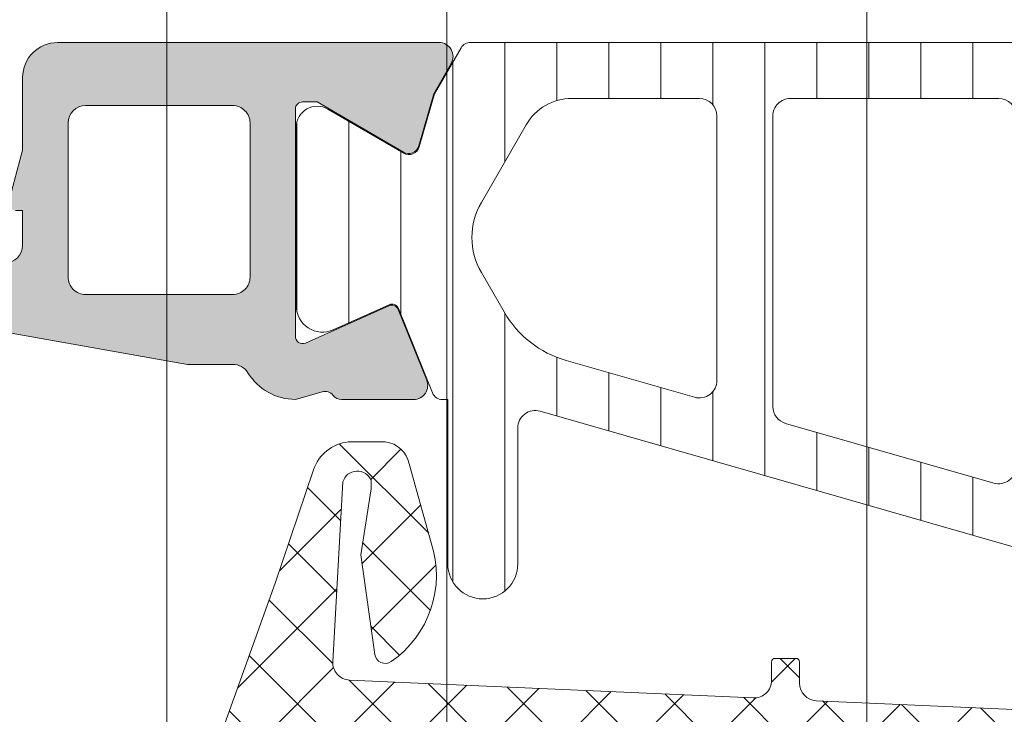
# Model space of a CAD drawing. Header units: millimetres. Extents: x 144573 to 336993, y 74252 to 247042.
# Tile 939 of 1056: x 198244 to 198272, y 231716 to 231736. Entities that reach past the tile are written whole.
import ezdxf

# ---------------------------------------------------------------- set-up
doc = ezdxf.new("R2010")
doc.units = ezdxf.units.MM
doc.layers.add('FASÁDA DETAILNÍ', color=255, linetype='Continuous', lineweight=0)
pattern_1 = [(135, (223145.3692754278, 214980.7191690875), (-1.077630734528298, -1.077630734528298), []), (225, (223145.3692754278, 214980.7191690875), (1.077630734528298, -1.077630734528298), [])]

msp = doc.modelspace()

# ---------------------------------------------------------------- hatches: boundary and pattern name
at = {"layer": 'FASÁDA DETAILNÍ'}
h = msp.add_hatch(dxfattribs=at)
h.set_pattern_fill('ANSI37', color=256, scale=0.625, angle=90, style=0)
h.set_pattern_definition([(135, (223145.3692754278, 214980.7191690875), (-1.403165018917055, -1.403165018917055), []), (225, (223145.3692754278, 214980.7191690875), (1.403165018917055, -1.403165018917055), [])])
edge = h.paths.add_edge_path()
edge.add_ellipse((198245.1717338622, 231744.6060157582), major_axis=(-5.039467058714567, 0), ratio=1, start_angle=299.79178446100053, end_angle=355.0355387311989, ccw=False)
edge.add_ellipse((198242.8169336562, 231748.7191002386), major_axis=(-0.3000000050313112, 0), ratio=1, start_angle=270.0006926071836, end_angle=299.79217297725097, ccw=False)
edge.add_line((198242.8169300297, 231749.0191002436), (198243.3512140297, 231749.0191032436))
edge.add_ellipse((198243.351215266, 231748.7191034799), major_axis=(-0.2999997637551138, 0), ratio=1, start_angle=179.9999548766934, end_angle=270.00023610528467, ccw=False)
edge.add_line((198243.6512150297, 231748.7191032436), (198243.6512150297, 231747.1691062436))
edge.add_ellipse((198243.9512256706, 231747.1691138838), major_axis=(-0.3000106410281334, 0), ratio=1, start_angle=0.001459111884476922, end_angle=89.99567605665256)
edge.add_line((198243.9512030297, 231746.8691032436), (198245.3511850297, 231746.8690922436))
edge.add_ellipse((198245.3511821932, 231746.5691024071), major_axis=(-0.2999898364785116, 0), ratio=1, start_angle=180.0003507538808, end_angle=269.99945825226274, ccw=False)
edge.add_line((198245.6511720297, 231746.5691042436), (198245.6511720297, 231744.8690922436))
edge.add_ellipse((198245.3511618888, 231744.8690993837), major_axis=(-0.3000101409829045, 0), ratio=1, start_angle=90.00441944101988, end_angle=179.9986363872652, ccw=False)
edge.add_line((198245.3511850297, 231744.5690892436), (198243.7873540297, 231744.5691002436))
edge.add_ellipse((198243.7544970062, 231744.2679411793), major_axis=(-0.3029461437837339, 0), ratio=1, start_angle=-96.2264509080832, end_angle=13.48357731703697)
edge.add_ellipse((198232.4385326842, 231735.5630180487), major_axis=(-14.00076634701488, 0), ratio=1, start_angle=195.3017322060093, end_angle=218.0756200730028, ccw=False)
edge.add_ellipse((198246.4307704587, 231739.3697316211), major_axis=(-0.5004721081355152, 0), ratio=1, start_angle=12.91760853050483, end_angle=129.8066343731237)
edge.add_line((198246.7511720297, 231738.9852642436), (198246.7511720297, 231747.2685432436))
edge.add_ellipse((198246.2511723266, 231747.2685427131), major_axis=(-0.499999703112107, 0), ratio=1, start_angle=180.0000607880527, end_angle=240.0000196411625)
edge.add_line((198246.5011720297, 231747.7015552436), (198246.2011720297, 231747.8747612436))
edge.add_ellipse((198246.4511717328, 231748.3077737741), major_axis=(-0.4999997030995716, 0), ratio=1, start_angle=6.078805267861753e-05, end_angle=60.00001964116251, ccw=False)
edge.add_line((198245.9511720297, 231748.3077732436), (198245.9511720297, 231749.9371212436))
edge.add_ellipse((198246.9511713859, 231749.9371220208), major_axis=(-0.9999993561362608, 0), ratio=1, start_angle=-59.94966113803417, end_angle=4.4527992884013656e-05, ccw=False)
edge.add_ellipse((198242.794844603, 231757.121502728), major_axis=(-7.300023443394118, 0), ratio=1, start_angle=120.0503545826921, end_angle=168.7144463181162)
edge.add_ellipse((198249.8511816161, 231755.3062706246), major_axis=(-0.3999905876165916, 0), ratio=1, start_angle=255.1470247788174, end_angle=339.4981705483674)
edge.add_ellipse((198243.5020834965, 231757.680337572), major_axis=(-6.378448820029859, 0), ratio=1, start_angle=104.45259778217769, end_angle=159.4981254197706, ccw=False)
edge.add_line((198245.0940100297, 231751.5037382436), (198243.6833030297, 231751.1401512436))
edge.add_line((198243.6833030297, 231751.1401512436), (198242.8206020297, 231750.9300382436))
edge.add_ellipse((198244.1511670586, 231745.5934155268), major_axis=(-5.499995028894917, 0), ratio=1, start_angle=-76.00004503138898, end_angle=3.420221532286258e-05)
edge.add_line((198238.6511720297, 231745.5934122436), (198238.6511720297, 231733.1753842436))
edge.add_line((198238.6511720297, 231733.1753842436), (198238.9387910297, 231731.8123272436))
edge.add_ellipse((198238.4495646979, 231731.7090946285), major_axis=(-0.4999993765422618, 0), ratio=1, start_angle=130.2837515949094, end_angle=191.915300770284, ccw=False)
edge.add_line((198238.7728510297, 231731.3276692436), (198236.9162430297, 231729.7540582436))
edge.add_ellipse((198237.4011725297, 231729.1819192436), major_axis=(-0.7499997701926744, 0), ratio=1, start_angle=-49.71629384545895, end_angle=130.2837061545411)
edge.add_line((198237.8861020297, 231728.6097802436), (198240.1977460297, 231730.5690662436))
edge.add_ellipse((198239.5511738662, 231731.3319178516), major_axis=(-0.9999990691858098, 0), ratio=1, start_angle=130.2836986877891, end_angle=191.9152478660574)
edge.add_line((198240.5296270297, 231731.5383822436), (198240.1511720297, 231733.3319192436))
edge.add_line((198240.1511720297, 231733.3319192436), (198240.1511720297, 231745.0421202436))
h = msp.add_hatch(color=256, dxfattribs=at)
edge = h.paths.add_edge_path(flags=16)
edge.add_line((198246.0473870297, 231728.0192442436), (198250.2471370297, 231728.0192442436))
edge.add_ellipse((198250.2471374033, 231728.5192438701), major_axis=(-0.4999996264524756, 0), ratio=1, start_angle=89.99995719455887, end_angle=180.0000428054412)
edge.add_line((198250.7471370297, 231728.5192442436), (198250.7471370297, 231732.9192682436))
edge.add_ellipse((198250.2471374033, 231732.9192686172), major_axis=(-0.4999996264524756, 0), ratio=1, start_angle=179.9999571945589, end_angle=270.0000428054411)
edge.add_line((198250.2471370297, 231733.4192682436), (198246.0473880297, 231733.4192682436))
edge.add_ellipse((198246.0473885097, 231732.9192677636), major_axis=(-0.5000004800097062, 0), ratio=1, start_angle=270.0000550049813, end_angle=359.9999449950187)
edge.add_line((198245.5473880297, 231732.9192682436), (198245.5473870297, 231728.5192442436))
edge.add_ellipse((198246.0473866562, 231728.5192438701), major_axis=(-0.4999996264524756, 0), ratio=1, start_angle=-4.280544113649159e-05, end_angle=90.00004280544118)
edge = h.paths.add_edge_path()
edge.add_line((198248.9607910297, 231726.0208632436), (198242.1977910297, 231727.2206232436))
edge.add_arc((198242.5471353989, 231729.1898748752), 1.999998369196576, 179.9999607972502, 259.940409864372, ccw=False)
edge.add_line((198240.5471370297, 231729.1898762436), (198240.5471370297, 231733.3548492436))
edge.add_line((198240.5471370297, 231733.3548492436), (198241.0074180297, 231735.0726382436))
edge.add_arc((198241.2006030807, 231735.0208743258), 0.1999999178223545, 90.00001461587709, 164.999961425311, ccw=False)
edge.add_line((198241.2006030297, 231735.2208742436), (198241.6471370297, 231735.2208742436))
edge.add_arc((198241.6471374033, 231734.7208746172), 0.4999996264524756, -4.2805441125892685e-05, 90.00004280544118, ccw=False)
edge.add_line((198242.1471370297, 231734.7208742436), (198242.1471370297, 231729.4208742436))
edge.add_arc((198242.6471366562, 231729.4208738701), 0.4999996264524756, 179.9999571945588, 270.0000428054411)
edge.add_line((198242.6471370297, 231728.9208742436), (198243.7473870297, 231728.9208742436))
edge.add_arc((198243.7473865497, 231729.4208747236), 0.5000004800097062, 270.0000550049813, 359.9999449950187)
edge.add_line((198244.2473870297, 231729.4208742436), (198244.2473870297, 231730.4208742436))
edge.add_line((198244.2473870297, 231730.4208742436), (198244.0473870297, 231730.4208742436))
edge.add_arc((198244.0473873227, 231730.6208743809), 0.2000001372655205, 164.9999946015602, 269.99991607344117, ccw=False)
edge.add_line((198243.8542020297, 231730.6726382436), (198244.2473880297, 231732.1400262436))
edge.add_line((198244.2473880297, 231732.1400262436), (198244.2473880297, 231734.2208742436))
edge.add_arc((198245.2473889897, 231734.2208732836), 1.000000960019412, 90.00005500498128, 179.9999449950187, ccw=False)
edge.add_line((198245.2473880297, 231735.2208742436), (198256.1468900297, 231735.2208742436))
edge.add_arc((198256.1468902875, 231734.8208739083), 0.4000003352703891, -29.999916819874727, 90.00003691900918, ccw=False)
edge.add_line((198256.4933010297, 231734.6208742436), (198255.9951350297, 231733.7580262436))
edge.add_line((198255.9951350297, 231733.7580262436), (198255.5672650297, 231732.2658652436))
edge.add_arc((198255.2788862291, 231732.348556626), 0.300000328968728, 239.8207587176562, 343.9999831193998, ccw=False)
edge.add_line((198255.1280740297, 231732.0892192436), (198252.6624630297, 231733.5209542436))
edge.add_line((198252.6624630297, 231733.5209542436), (198252.2420440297, 231733.5209542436))
edge.add_arc((198252.2385515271, 231733.329385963), 0.1916001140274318, 88.95554997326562, 182.5222218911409)
edge.add_line((198252.0471370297, 231733.3209542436), (198252.0471370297, 231726.8315152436))
edge.add_arc((198252.2463035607, 231726.813277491), 0.1999998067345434, 174.7679954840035, 294.1409481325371)
edge.add_line((198252.3281000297, 231726.6307692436), (198254.7117850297, 231727.6990902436))
edge.add_arc((198254.7935817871, 231727.5165816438), 0.2000002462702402, 21.973797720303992, 114.14098223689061, ccw=False)
edge.add_line((198254.9790530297, 231727.5914182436), (198255.7954130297, 231725.5681902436))
edge.add_arc((198255.4244711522, 231725.4185171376), 0.3999998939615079, -90.00001754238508, 21.973817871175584, ccw=False)
edge.add_line((198255.4244710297, 231725.0185172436), (198253.3603240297, 231725.0185162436))
edge.add_arc((198253.3603231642, 231725.3185158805), 0.2999996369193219, 217.9049134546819, 270.0001652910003, ccw=False)
edge.add_arc((198252.886903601, 231724.9499053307), 0.3000002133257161, 37.90465250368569, 105.9998620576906)
edge.add_line((198252.8042130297, 231725.2382842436), (198252.0463240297, 231725.0209622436))
edge.add_arc((198252.0463235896, 231726.6209612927), 1.599999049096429, 211.5923944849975, 270.00001575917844, ccw=False)
edge.add_arc((198250.2575515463, 231725.5208292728), 0.4999999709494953, 31.59233596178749, 89.99845491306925)
edge.add_line((198250.2575650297, 231726.0208292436), (198248.9607910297, 231726.0208632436))
h = msp.add_hatch(dxfattribs=at)
h.set_pattern_fill('ANSI31', color=256, scale=0.468, angle=45, style=0)
h.set_pattern_definition([(90, (223145.3692754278, 214980.7191690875), (-1.4859, 3.33066907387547e-16), [])])
edge = h.paths.add_edge_path(flags=16)
edge.add_line((198258.6396500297, 231732.8710002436), (198257.3562880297, 231730.6482902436))
edge.add_ellipse((198259.0880129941, 231729.6484178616), major_axis=(-1.99965400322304, 0), ratio=1, start_angle=-30.00150144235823, end_angle=29.99995422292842)
edge.add_line((198257.3562610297, 231728.6485922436), (198258.0083890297, 231727.5190742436))
edge.add_ellipse((198260.6064692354, 231729.0190773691), major_axis=(-3.000005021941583, 0), ratio=1, start_angle=30.00001355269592, end_angle=73.99994528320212)
edge.add_line((198259.7795530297, 231726.1352882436), (198263.4505750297, 231725.0826402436))
edge.add_ellipse((198263.5883938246, 231725.5632712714), major_axis=(-0.5000002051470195, 0), ratio=1, start_angle=73.99999279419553, end_angle=180.0007989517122)
edge.add_line((198264.0883940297, 231725.5632782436), (198264.0882840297, 231733.1210312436))
edge.add_ellipse((198263.5882841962, 231733.12102141), major_axis=(-0.4999998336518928, 0), ratio=1, start_angle=180.0011268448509, end_angle=270.0008212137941)
edge.add_line((198263.5882770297, 231733.6210212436), (198259.9386280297, 231733.6209652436))
edge.add_ellipse((198259.9386674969, 231732.1209659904), major_axis=(-1.499999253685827, 0), ratio=1, start_angle=270.0015075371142, end_angle=329.9984727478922)
edge = h.paths.add_edge_path(flags=16)
edge.add_line((198265.6882860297, 231733.1210492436), (198265.6884130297, 231724.8177192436))
edge.add_ellipse((198266.1884133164, 231724.8177275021), major_axis=(-0.5000002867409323, 0), ratio=1, start_angle=0.0009463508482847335, end_angle=74.00005606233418)
edge.add_line((198266.0505950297, 231724.3370962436), (198272.0033570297, 231722.6301692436))
edge.add_ellipse((198272.1411760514, 231723.1107999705), major_axis=(-0.4999999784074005, 0), ratio=1, start_angle=73.99995830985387, end_angle=180.0009480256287)
edge.add_line((198272.6411760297, 231723.1108082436), (198272.6410060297, 231733.1211622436))
edge.add_ellipse((198272.1410058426, 231733.1211500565), major_axis=(-0.5000001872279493, 0), ratio=1, start_angle=180.0013965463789, end_angle=270.0008952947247)
edge.add_line((198272.1409980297, 231733.6211502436), (198266.1882780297, 231733.6210602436))
edge.add_ellipse((198266.1882863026, 231733.1210599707), major_axis=(-0.5000002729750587, 0), ratio=1, start_angle=-89.99905199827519, end_angle=0.001229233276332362)
edge = h.paths.add_edge_path(flags=16)
edge.add_line((198280.0053100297, 231722.5720132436), (198281.8391990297, 231725.7484032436))
edge.add_ellipse((198279.2411192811, 231727.2484031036), major_axis=(-3.000002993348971, 0), ratio=1, start_angle=150.0000360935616, end_angle=210.0014917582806)
edge.add_line((198281.8391590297, 231728.7484722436), (198279.4586640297, 231732.8713552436))
edge.add_ellipse((198278.1596457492, 231732.1213195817), major_axis=(-1.500000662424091, 0), ratio=1, start_angle=210.0015583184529, end_angle=270.0015171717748)
edge.add_line((198278.1596060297, 231733.6213202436), (198274.7409920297, 231733.6212292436))
edge.add_ellipse((198274.7410055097, 231733.1212297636), major_axis=(-0.4999994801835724, 0), ratio=1, start_angle=-89.99845530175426, end_angle=0.001434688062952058)
edge.add_line((198274.2410060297, 231733.1212172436), (198274.2411870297, 231722.8219022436))
edge.add_ellipse((198275.2411873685, 231722.8219205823), major_axis=(-1.000000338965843, 0), ratio=1, start_angle=0.001050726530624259, end_angle=90.00152757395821)
edge.add_line((198275.2412140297, 231721.8219202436), (198278.7063120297, 231721.8220132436))
edge.add_ellipse((198278.7062718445, 231723.3220133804), major_axis=(-1.500000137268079, 0), ratio=1, start_angle=90.00153496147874, end_angle=149.9999969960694)
edge = h.paths.add_edge_path()
edge.add_line((198281.8531160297, 231720.2221452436), (198275.3000530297, 231720.2219232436))
edge.add_arc((198275.2998861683, 231725.2219209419), 4.999997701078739, 253.9999762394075, 270.0019120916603, ccw=False)
edge.add_line((198273.9216980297, 231720.4156152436), (198259.0352800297, 231724.6842262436))
edge.add_arc((198258.8974615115, 231724.2035958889), 0.4999994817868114, 74.00000200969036, 180.0000739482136)
edge.add_line((198258.3974620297, 231724.2035952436), (198258.3974620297, 231720.3202212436))
edge.add_arc((198257.3974620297, 231720.3202012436), 1.0000000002, -179.99885408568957, 0.0011459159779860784, ccw=False)
edge.add_line((198256.3974620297, 231720.3201812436), (198256.3972740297, 231725.0185172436))
edge.add_line((198256.3972740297, 231725.0185172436), (198256.2412220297, 231725.0185172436))
edge.add_arc((198256.2412214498, 231725.3185172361), 0.2999999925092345, 201.9738458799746, 270.000110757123, ccw=False)
edge.add_line((198255.9630150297, 231725.2062622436), (198254.9898280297, 231727.6181642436))
edge.add_arc((198254.8043567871, 231727.5433276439), 0.200000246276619, 21.97379770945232, 114.1409822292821)
edge.add_line((198254.7225600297, 231727.7258362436), (198253.1238750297, 231727.0093362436))
edge.add_arc((198252.817136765, 231727.6937420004), 0.7499997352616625, 179.9999814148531, 294.1410584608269, ccw=False)
edge.add_line((198252.0671370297, 231727.6937422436), (198252.0671370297, 231732.8012912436))
edge.add_arc((198252.667136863, 231732.8012911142), 0.5999998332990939, 59.8570751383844, 179.9999876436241, ccw=False)
edge.add_line((198252.9684320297, 231733.3201562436), (198255.1403890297, 231732.0589402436))
edge.add_arc((198255.291037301, 231732.3183728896), 0.3000003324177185, 239.8569693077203, 343.9999309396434)
edge.add_line((198255.5794160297, 231732.2356812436), (198256.0136830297, 231733.7501532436))
edge.add_line((198256.0136830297, 231733.7501532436), (198256.7762310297, 231735.0709252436))
edge.add_arc((198257.0360381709, 231734.9209245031), 0.2999999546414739, 87.5366952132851, 149.999831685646, ccw=False)
edge.add_line((198257.0489320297, 231735.2206472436), (198281.0385860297, 231735.2206472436))
edge.add_arc((198281.0585407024, 231734.92131152), 0.300000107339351, 30.000147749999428, 93.81387623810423, ccw=False)
edge.add_line((198281.3183480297, 231735.0713122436), (198282.0809160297, 231733.7505062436))
edge.add_line((198282.0809160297, 231733.7505062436), (198282.5151830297, 231732.2360352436))
edge.add_arc((198282.803562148, 231732.3187263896), 0.3000005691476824, 195.9999567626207, 300.1429183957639)
edge.add_line((198282.9542100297, 231732.0592932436), (198285.1261660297, 231733.3205092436))
edge.add_arc((198285.4274616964, 231732.8016438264), 0.6000003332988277, 3.984274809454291e-05, 120.14295235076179, ccw=False)
edge.add_line((198286.0274620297, 231732.8016442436), (198286.0274620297, 231722.8980442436))
edge.add_arc((198285.2774619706, 231722.8980435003), 0.7500000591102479, -114.14102026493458, 5.6782613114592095e-05, ccw=False)
edge.add_line((198284.9707240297, 231722.2136372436), (198283.3720390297, 231722.9301372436))
edge.add_arc((198283.2902422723, 231722.7476286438), 0.2000002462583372, 65.85901777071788, 158.0262022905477)
edge.add_line((198283.1047710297, 231722.8224652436), (198282.1313120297, 231720.4098902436))
edge.add_arc((198281.8531061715, 231720.5221444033), 0.2999991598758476, 270.00188278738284, 338.02626146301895, ccw=False)
h = msp.add_hatch(dxfattribs=at)
h.set_pattern_fill('ANSI37', color=256, scale=0.48, angle=90, style=0)
h.set_pattern_definition(pattern_1)
edge = h.paths.add_edge_path(flags=16)
edge.add_line((198255.1498950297, 231704.5548064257), (198255.2496390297, 231703.1619524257))
edge.add_arc((198254.6511721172, 231703.119094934), 0.599999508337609, -90.00000835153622, 4.09608051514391, ccw=False)
edge.add_arc((198254.6511719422, 231703.119094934), 0.5999995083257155, 175.9039194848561, 270.00000835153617, ccw=False)
edge.add_line((198254.0527050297, 231703.1619524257), (198254.1524490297, 231704.5548064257))
edge.add_arc((198254.6511720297, 231704.5190919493), 0.5000001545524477, 4.096064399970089, 175.9039356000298, ccw=False)
edge = h.paths.add_edge_path(flags=16)
edge.add_arc((198253.0511754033, 231707.7191000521), 0.4999996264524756, -90.00004280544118, 4.2805441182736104e-05, ccw=False)
edge.add_line((198253.0511750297, 231707.2191004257), (198249.4574900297, 231707.2191004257))
edge.add_arc((198249.4574900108, 231707.7191007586), 0.5000003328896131, 156.7819733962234, 270.00000216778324, ccw=False)
edge.add_line((198248.9979840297, 231707.9162164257), (198251.7138620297, 231714.2473184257))
edge.add_arc((198252.173367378, 231714.050202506), 0.4999998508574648, 87.49988936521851, 156.7819182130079, ccw=False)
edge.add_line((198252.1951780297, 231714.5497264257), (198253.0729850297, 231714.5114004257))
edge.add_arc((198253.0511755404, 231714.0118768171), 0.4999994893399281, -4.485651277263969e-05, 87.50002088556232, ccw=False)
edge.add_line((198253.5511750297, 231714.0118764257), (198253.5511750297, 231707.7191004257))
edge = h.paths.add_edge_path(flags=16)
edge.add_line((198278.6050940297, 231713.1272624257), (198282.7537640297, 231704.2304094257))
edge.add_arc((198282.3006102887, 231704.0191002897), 0.4999998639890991, -90.00002967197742, 25.00000791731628, ccw=False)
edge.add_line((198282.3006100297, 231703.5191004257), (198272.9511750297, 231703.5191004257))
edge.add_arc((198272.9511746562, 231704.0191000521), 0.4999996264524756, 179.9999571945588, 270.0000428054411, ccw=False)
edge.add_line((198272.4511750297, 231704.0191004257), (198272.4511750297, 231713.1430234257))
edge.add_arc((198272.9511750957, 231713.1430232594), 0.5000000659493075, 87.49997275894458, 179.9999809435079, ccw=False)
edge.add_line((198272.9729850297, 231713.6425474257), (198278.1737490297, 231713.4154774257))
edge.add_arc((198278.1519393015, 231712.9159520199), 0.5000012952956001, 25.000091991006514, 87.50000252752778, ccw=False)
edge = h.paths.add_edge_path(flags=16)
edge.add_arc((198269.7511754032, 231704.0191000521), 0.4999996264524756, -90.00004280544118, 4.2805441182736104e-05, ccw=False)
edge.add_line((198269.7511750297, 231703.5191004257), (198262.5511750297, 231703.5191004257))
edge.add_arc((198262.5511746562, 231704.0191000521), 0.4999996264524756, 179.9999571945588, 270.0000428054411, ccw=False)
edge.add_line((198262.0511750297, 231704.0191004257), (198262.0511750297, 231705.2191004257))
edge.add_arc((198260.0511765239, 231705.2191019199), 1.999998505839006, 359.9999571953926, 450.0000428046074)
edge.add_line((198260.0511750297, 231707.2191004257), (198256.2511750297, 231707.2191004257))
edge.add_arc((198256.2511746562, 231707.7191000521), 0.4999996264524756, 179.9999571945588, 270.0000428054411, ccw=False)
edge.add_line((198255.7511750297, 231707.7191004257), (198255.7511750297, 231713.8721614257))
edge.add_arc((198256.2511750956, 231713.8721612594), 0.5000000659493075, 87.49997275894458, 179.9999809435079, ccw=False)
edge.add_line((198256.2729850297, 231714.3716854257), (198261.7729850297, 231714.1315504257))
edge.add_arc((198261.7511755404, 231713.6320268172), 0.499999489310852, -4.485984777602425e-05, 87.50002088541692, ccw=False)
edge.add_line((198262.2511750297, 231713.6320264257), (198262.2511750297, 231708.3191004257))
edge.add_arc((198263.3511750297, 231708.3191004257), 1.100000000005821, 180, 360)
edge.add_line((198264.4511750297, 231708.3191004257), (198264.4511750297, 231713.4923114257))
edge.add_arc((198264.9511750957, 231713.4923112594), 0.5000000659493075, 87.49997275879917, 179.999980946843, ccw=False)
edge.add_line((198264.9729850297, 231713.9918354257), (198269.7729850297, 231713.7822624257))
edge.add_arc((198269.7511755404, 231713.2827388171), 0.4999994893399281, -4.485651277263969e-05, 87.50002088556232, ccw=False)
edge.add_line((198270.2511750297, 231713.2827384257), (198270.2511750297, 231704.0191004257))
edge = h.paths.add_edge_path()
edge.add_line((198284.9642280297, 231705.4055574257), (198280.8663790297, 231714.1934234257))
edge.add_ellipse((198278.1474536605, 231712.9255659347), major_axis=(-3.000002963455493, 0), ratio=1, start_angle=205.0000306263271, end_angle=267.4999411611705)
edge.add_line((198278.2783150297, 231715.9227134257), (198277.6293650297, 231715.9510474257))
edge.add_ellipse((198277.651174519, 231716.4505710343), major_axis=(-0.4999994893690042, 0), ratio=1, start_angle=-4.485317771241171e-05, end_angle=87.50002088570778, ccw=False)
edge.add_line((198277.1511750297, 231716.4505714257), (198277.1511750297, 231717.4191004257))
edge.add_ellipse((198277.0511751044, 231717.4191005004), major_axis=(-0.09999992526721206, 0), ratio=1, start_angle=179.9999571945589, end_angle=270.0000428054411)
edge.add_line((198277.0511750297, 231717.5191004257), (198276.4511750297, 231717.5191004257))
edge.add_ellipse((198276.451174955, 231717.4191005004), major_axis=(-0.0999999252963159, 0), ratio=1, start_angle=-90.0000428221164, end_angle=4.278876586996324e-05)
edge.add_line((198276.3511750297, 231717.4191004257), (198276.3511750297, 231716.5160624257))
edge.add_ellipse((198275.8511749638, 231716.516062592), major_axis=(-0.5000000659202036, 0), ratio=1, start_angle=87.49997275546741, end_angle=179.999980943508, ccw=False)
edge.add_line((198275.8293650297, 231716.0165384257), (198266.9290710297, 231716.4103764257))
edge.add_ellipse((198266.9511751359, 231716.9098877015), major_axis=(-0.5000001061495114, 0), ratio=1, start_angle=-8.298944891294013e-05, end_angle=87.46623077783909, ccw=False)
edge.add_line((198266.4511750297, 231716.9098884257), (198266.4511750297, 231717.5191004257))
edge.add_ellipse((198266.3511751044, 231717.5191005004), major_axis=(-0.0999999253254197, 0), ratio=1, start_angle=179.9999572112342, end_angle=270.0000427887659)
edge.add_line((198266.3511750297, 231717.6191004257), (198265.7511750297, 231717.6191004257))
edge.add_ellipse((198265.751174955, 231717.5191005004), major_axis=(-0.09999992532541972, 0), ratio=1, start_angle=-90.00004280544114, end_angle=4.278876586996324e-05)
edge.add_line((198265.6511750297, 231717.5191004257), (198265.6511750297, 231716.9895384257))
edge.add_ellipse((198265.1511745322, 231716.98953812), major_axis=(-0.5000004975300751, 0), ratio=1, start_angle=87.46630200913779, end_angle=180.0000350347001, ccw=False)
edge.add_line((198265.1290710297, 231716.4900264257), (198253.5888460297, 231717.0006824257))
edge.add_ellipse((198253.6106555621, 231717.5002070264), major_axis=(-0.5000004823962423, 0), ratio=1, start_angle=-3.217057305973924, end_angle=87.50002091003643, ccw=False)
edge.add_line((198253.1114430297, 231717.5282664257), (198253.4000060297, 231722.6620094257))
edge.add_ellipse((198253.8104240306, 231722.5464540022), major_axis=(-0.4263754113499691, 0), ratio=1, start_angle=200.7589723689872, end_angle=344.2751455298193, ccw=False)
edge.add_line((198254.2091190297, 231722.6975774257), (198254.2078790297, 231722.4649744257))
edge.add_line((198254.2078790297, 231722.4649744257), (198253.9097410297, 231720.5823954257))
edge.add_line((198253.9097410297, 231720.5823954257), (198254.3101670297, 231717.7331104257))
edge.add_ellipse((198254.6072476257, 231717.7748610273), major_axis=(-0.2999999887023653, 0), ratio=1, start_angle=7.999744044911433, end_angle=124.5977463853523)
edge.add_ellipse((198253.0741342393, 231719.9974321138), major_axis=(-3.000047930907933, 0), ratio=1, start_angle=124.5976412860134, end_angle=198.0084245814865)
edge.add_line((198255.9272130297, 231720.9249174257), (198255.2936370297, 231723.1798084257))
edge.add_ellipse((198254.5184245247, 231723.0188788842), major_axis=(-0.7917403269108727, 0), ratio=1, start_angle=191.727689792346, end_angle=263.201653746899)
edge.add_line((198254.6121470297, 231723.8050524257), (198253.5539370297, 231723.8062734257))
edge.add_ellipse((198253.6830612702, 231722.6271872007), major_axis=(-1.186135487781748, 0), ratio=1, start_angle=276.2496781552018, end_angle=341.3444235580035)
edge.add_line((198252.5592470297, 231723.0066064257), (198251.4649140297, 231719.7652664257))
edge.add_line((198251.4649140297, 231719.7652664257), (198248.5751360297, 231711.7154714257))
edge.add_line((198248.5751360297, 231711.7154714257), (198244.2423270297, 231701.8175944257))
edge.add_ellipse((198244.7013360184, 231701.6193243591), major_axis=(-0.5000002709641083, 0), ratio=1, start_angle=-23.36204948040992, end_angle=89.93342362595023)
edge.add_line((198244.7007550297, 231701.1193244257), (198245.2474560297, 231701.1186894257))
edge.add_ellipse((198245.2480363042, 231701.6186895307), major_axis=(-0.5000004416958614, 0), ratio=1, start_angle=89.93350548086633, end_angle=156.0791754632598)
edge.add_line((198245.7050900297, 231701.4159524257), (198247.1068460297, 231704.6199554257))
edge.add_ellipse((198248.022987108, 231704.219101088), major_axis=(-0.9999993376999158, 0), ratio=1, start_angle=269.9999471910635, end_angle=336.3683852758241, ccw=False)
edge.add_line((198248.0229880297, 231705.2191004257), (198253.2509300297, 231705.2191004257))
edge.add_line((198253.2509300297, 231705.2191004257), (198253.2509390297, 231703.4196214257))
edge.add_line((198253.2509390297, 231703.4196214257), (198252.7361380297, 231703.2816794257))
edge.add_ellipse((198252.8509032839, 231703.0045254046), major_axis=(-0.2999756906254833, 0), ratio=1, start_angle=-67.50629974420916, end_angle=22.50356669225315)
edge.add_line((198252.5737690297, 231702.8897124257), (198253.4229360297, 231701.6195854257))
edge.add_ellipse((198254.288800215, 231702.1193061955), major_axis=(-0.9997207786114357, 0), ratio=1, start_angle=29.99076069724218, end_angle=90.00761184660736)
edge.add_line((198254.2889330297, 231701.1195854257), (198255.0132940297, 231701.1196164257))
edge.add_ellipse((198255.0130859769, 231702.1193542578), major_axis=(-0.9997378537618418, 0), ratio=1, start_angle=90.01192367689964, end_angle=150.0086750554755)
edge.add_line((198255.8789600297, 231701.6196164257), (198256.7281270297, 231702.8897124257))
edge.add_ellipse((198256.4509795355, 231703.0045243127), major_axis=(-0.2999875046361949, 0), ratio=1, start_angle=157.4975938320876, end_angle=247.5013961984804)
edge.add_line((198256.5657730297, 231703.2816794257), (198256.0509570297, 231703.4196514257))
edge.add_line((198256.0509570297, 231703.4196514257), (198256.0509490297, 231705.2191004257))
edge.add_line((198256.0509490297, 231705.2191004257), (198259.2511760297, 231705.2191004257))
edge.add_ellipse((198259.2511762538, 231704.9191006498), major_axis=(-0.2999997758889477, 0), ratio=1, start_angle=179.9999572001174, end_angle=270.0000428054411, ccw=False)
edge.add_line((198259.5511760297, 231704.9191004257), (198259.5511760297, 231701.6191044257))
edge.add_ellipse((198260.0511756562, 231701.6191040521), major_axis=(-0.4999996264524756, 0), ratio=1, start_angle=-4.280544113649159e-05, end_angle=90.00004280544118)
edge.add_line((198260.0511760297, 231701.1191044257), (198286.9487980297, 231701.1191044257))
edge.add_line((198286.9487980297, 231701.1191044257), (198287.8439160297, 231702.6694964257))
edge.add_ellipse((198287.4109034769, 231702.9194965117), major_axis=(-0.4999999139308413, 0), ratio=1, start_angle=149.9999829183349, end_angle=269.9999366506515)
edge.add_line((198287.4109040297, 231703.4194964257), (198287.4109040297, 231705.1168674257))
edge.add_line((198287.4109040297, 231705.1168674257), (198285.4173820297, 231705.1168674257))
edge.add_ellipse((198285.4173816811, 231705.6168676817), major_axis=(-0.5000002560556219, 0), ratio=1, start_angle=25.000128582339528, end_angle=90.00003995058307, ccw=False)
h = msp.add_hatch(dxfattribs=at)
h.set_pattern_fill('ANSI37', color=256, scale=0.48, angle=90, style=0)
h.set_pattern_definition(pattern_1)
edge = h.paths.add_edge_path(flags=16)
edge.add_line((198255.1498950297, 231704.5548062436), (198255.2496390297, 231703.1619522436))
edge.add_arc((198254.6511721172, 231703.1190947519), 0.599999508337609, -90.00000835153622, 4.09608051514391, ccw=False)
edge.add_arc((198254.6511719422, 231703.1190947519), 0.5999995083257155, 175.9039194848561, 270.00000835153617, ccw=False)
edge.add_line((198254.0527050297, 231703.1619522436), (198254.1524490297, 231704.5548062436))
edge.add_arc((198254.6511720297, 231704.5190917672), 0.5000001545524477, 4.096064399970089, 175.9039356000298, ccw=False)
edge = h.paths.add_edge_path(flags=16)
edge.add_arc((198253.0511754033, 231707.7190998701), 0.4999996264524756, -90.00004280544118, 4.2805441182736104e-05, ccw=False)
edge.add_line((198253.0511750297, 231707.2191002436), (198249.4574900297, 231707.2191002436))
edge.add_arc((198249.4574900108, 231707.7191005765), 0.5000003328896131, 156.7819733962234, 270.00000216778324, ccw=False)
edge.add_line((198248.9979840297, 231707.9162162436), (198251.7138620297, 231714.2473182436))
edge.add_arc((198252.173367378, 231714.050202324), 0.4999998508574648, 87.49988936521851, 156.7819182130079, ccw=False)
edge.add_line((198252.1951780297, 231714.5497262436), (198253.0729850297, 231714.5114002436))
edge.add_arc((198253.0511755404, 231714.011876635), 0.4999994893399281, -4.485651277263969e-05, 87.50002088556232, ccw=False)
edge.add_line((198253.5511750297, 231714.0118762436), (198253.5511750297, 231707.7191002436))
edge = h.paths.add_edge_path(flags=16)
edge.add_line((198278.6050940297, 231713.1272622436), (198282.7537640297, 231704.2304092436))
edge.add_arc((198282.3006102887, 231704.0191001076), 0.4999998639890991, -90.00002967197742, 25.00000791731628, ccw=False)
edge.add_line((198282.3006100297, 231703.5191002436), (198272.9511750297, 231703.5191002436))
edge.add_arc((198272.9511746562, 231704.0190998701), 0.4999996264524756, 179.9999571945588, 270.0000428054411, ccw=False)
edge.add_line((198272.4511750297, 231704.0191002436), (198272.4511750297, 231713.1430232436))
edge.add_arc((198272.9511750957, 231713.1430230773), 0.5000000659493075, 87.49997275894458, 179.9999809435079, ccw=False)
edge.add_line((198272.9729850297, 231713.6425472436), (198278.1737490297, 231713.4154772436))
edge.add_arc((198278.1519393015, 231712.9159518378), 0.5000012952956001, 25.000091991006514, 87.50000252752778, ccw=False)
edge = h.paths.add_edge_path(flags=16)
edge.add_arc((198269.7511754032, 231704.0190998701), 0.4999996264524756, -90.00004280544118, 4.2805441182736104e-05, ccw=False)
edge.add_line((198269.7511750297, 231703.5191002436), (198262.5511750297, 231703.5191002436))
edge.add_arc((198262.5511746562, 231704.0190998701), 0.4999996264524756, 179.9999571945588, 270.0000428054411, ccw=False)
edge.add_line((198262.0511750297, 231704.0191002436), (198262.0511750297, 231705.2191002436))
edge.add_arc((198260.0511765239, 231705.2191017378), 1.999998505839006, 359.9999571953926, 450.0000428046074)
edge.add_line((198260.0511750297, 231707.2191002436), (198256.2511750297, 231707.2191002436))
edge.add_arc((198256.2511746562, 231707.7190998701), 0.4999996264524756, 179.9999571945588, 270.0000428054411, ccw=False)
edge.add_line((198255.7511750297, 231707.7191002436), (198255.7511750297, 231713.8721612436))
edge.add_arc((198256.2511750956, 231713.8721610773), 0.5000000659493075, 87.49997275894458, 179.9999809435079, ccw=False)
edge.add_line((198256.2729850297, 231714.3716852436), (198261.7729850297, 231714.1315502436))
edge.add_arc((198261.7511755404, 231713.6320266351), 0.499999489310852, -4.485984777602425e-05, 87.50002088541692, ccw=False)
edge.add_line((198262.2511750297, 231713.6320262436), (198262.2511750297, 231708.3191002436))
edge.add_arc((198263.3511750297, 231708.3191002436), 1.100000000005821, 180, 360)
edge.add_line((198264.4511750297, 231708.3191002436), (198264.4511750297, 231713.4923112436))
edge.add_arc((198264.9511750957, 231713.4923110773), 0.5000000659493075, 87.49997275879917, 179.999980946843, ccw=False)
edge.add_line((198264.9729850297, 231713.9918352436), (198269.7729850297, 231713.7822622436))
edge.add_arc((198269.7511755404, 231713.2827386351), 0.4999994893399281, -4.485651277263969e-05, 87.50002088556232, ccw=False)
edge.add_line((198270.2511750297, 231713.2827382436), (198270.2511750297, 231704.0191002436))
edge = h.paths.add_edge_path()
edge.add_line((198284.9642280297, 231705.4055572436), (198280.8663790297, 231714.1934232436))
edge.add_ellipse((198278.1474536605, 231712.9255657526), major_axis=(-3.000002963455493, 0), ratio=1, start_angle=205.0000306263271, end_angle=267.4999411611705)
edge.add_line((198278.2783150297, 231715.9227132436), (198277.6293650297, 231715.9510472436))
edge.add_ellipse((198277.651174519, 231716.4505708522), major_axis=(-0.4999994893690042, 0), ratio=1, start_angle=-4.485317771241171e-05, end_angle=87.50002088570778, ccw=False)
edge.add_line((198277.1511750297, 231716.4505712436), (198277.1511750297, 231717.4191002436))
edge.add_ellipse((198277.0511751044, 231717.4191003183), major_axis=(-0.09999992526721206, 0), ratio=1, start_angle=179.9999571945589, end_angle=270.0000428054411)
edge.add_line((198277.0511750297, 231717.5191002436), (198276.4511750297, 231717.5191002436))
edge.add_ellipse((198276.451174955, 231717.4191003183), major_axis=(-0.0999999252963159, 0), ratio=1, start_angle=-90.0000428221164, end_angle=4.278876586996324e-05)
edge.add_line((198276.3511750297, 231717.4191002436), (198276.3511750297, 231716.5160622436))
edge.add_ellipse((198275.8511749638, 231716.5160624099), major_axis=(-0.5000000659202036, 0), ratio=1, start_angle=87.49997275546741, end_angle=179.999980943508, ccw=False)
edge.add_line((198275.8293650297, 231716.0165382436), (198266.9290710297, 231716.4103762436))
edge.add_ellipse((198266.9511751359, 231716.9098875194), major_axis=(-0.5000001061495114, 0), ratio=1, start_angle=-8.298944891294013e-05, end_angle=87.46623077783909, ccw=False)
edge.add_line((198266.4511750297, 231716.9098882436), (198266.4511750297, 231717.5191002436))
edge.add_ellipse((198266.3511751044, 231717.5191003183), major_axis=(-0.0999999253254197, 0), ratio=1, start_angle=179.9999572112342, end_angle=270.0000427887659)
edge.add_line((198266.3511750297, 231717.6191002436), (198265.7511750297, 231717.6191002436))
edge.add_ellipse((198265.751174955, 231717.5191003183), major_axis=(-0.09999992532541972, 0), ratio=1, start_angle=-90.00004280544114, end_angle=4.278876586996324e-05)
edge.add_line((198265.6511750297, 231717.5191002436), (198265.6511750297, 231716.9895382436))
edge.add_ellipse((198265.1511745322, 231716.9895379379), major_axis=(-0.5000004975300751, 0), ratio=1, start_angle=87.46630200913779, end_angle=180.0000350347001, ccw=False)
edge.add_line((198265.1290710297, 231716.4900262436), (198253.5888460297, 231717.0006822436))
edge.add_ellipse((198253.6106555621, 231717.5002068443), major_axis=(-0.5000004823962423, 0), ratio=1, start_angle=-3.217057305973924, end_angle=87.50002091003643, ccw=False)
edge.add_line((198253.1114430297, 231717.5282662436), (198253.4000060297, 231722.6620092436))
edge.add_ellipse((198253.8104240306, 231722.5464538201), major_axis=(-0.4263754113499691, 0), ratio=1, start_angle=200.7589723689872, end_angle=344.2751455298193, ccw=False)
edge.add_line((198254.2091190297, 231722.6975772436), (198254.2078790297, 231722.4649742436))
edge.add_line((198254.2078790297, 231722.4649742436), (198253.9097410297, 231720.5823952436))
edge.add_line((198253.9097410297, 231720.5823952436), (198254.3101670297, 231717.7331102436))
edge.add_ellipse((198254.6072476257, 231717.7748608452), major_axis=(-0.2999999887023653, 0), ratio=1, start_angle=7.999744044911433, end_angle=124.5977463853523)
edge.add_ellipse((198253.0741342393, 231719.9974319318), major_axis=(-3.000047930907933, 0), ratio=1, start_angle=124.5976412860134, end_angle=198.0084245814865)
edge.add_line((198255.9272130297, 231720.9249172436), (198255.2936370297, 231723.1798082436))
edge.add_ellipse((198254.5184245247, 231723.0188787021), major_axis=(-0.7917403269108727, 0), ratio=1, start_angle=191.727689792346, end_angle=263.201653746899)
edge.add_line((198254.6121470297, 231723.8050522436), (198253.5539370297, 231723.8062732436))
edge.add_ellipse((198253.6830612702, 231722.6271870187), major_axis=(-1.186135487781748, 0), ratio=1, start_angle=276.2496781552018, end_angle=341.3444235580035)
edge.add_line((198252.5592470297, 231723.0066062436), (198251.4649140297, 231719.7652662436))
edge.add_line((198251.4649140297, 231719.7652662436), (198248.5751360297, 231711.7154712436))
edge.add_line((198248.5751360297, 231711.7154712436), (198244.2423270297, 231701.8175942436))
edge.add_ellipse((198244.7013360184, 231701.6193241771), major_axis=(-0.5000002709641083, 0), ratio=1, start_angle=-23.36204948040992, end_angle=89.93342362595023)
edge.add_line((198244.7007550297, 231701.1193242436), (198245.2474560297, 231701.1186892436))
edge.add_ellipse((198245.2480363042, 231701.6186893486), major_axis=(-0.5000004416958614, 0), ratio=1, start_angle=89.93350548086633, end_angle=156.0791754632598)
edge.add_line((198245.7050900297, 231701.4159522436), (198247.1068460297, 231704.6199552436))
edge.add_ellipse((198248.022987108, 231704.2191009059), major_axis=(-0.9999993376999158, 0), ratio=1, start_angle=269.9999471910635, end_angle=336.3683852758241, ccw=False)
edge.add_line((198248.0229880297, 231705.2191002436), (198253.2509300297, 231705.2191002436))
edge.add_line((198253.2509300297, 231705.2191002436), (198253.2509390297, 231703.4196212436))
edge.add_line((198253.2509390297, 231703.4196212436), (198252.7361380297, 231703.2816792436))
edge.add_ellipse((198252.8509032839, 231703.0045252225), major_axis=(-0.2999756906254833, 0), ratio=1, start_angle=-67.50629974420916, end_angle=22.50356669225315)
edge.add_line((198252.5737690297, 231702.8897122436), (198253.4229360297, 231701.6195852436))
edge.add_ellipse((198254.288800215, 231702.1193060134), major_axis=(-0.9997207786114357, 0), ratio=1, start_angle=29.99076069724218, end_angle=90.00761184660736)
edge.add_line((198254.2889330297, 231701.1195852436), (198255.0132940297, 231701.1196162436))
edge.add_ellipse((198255.0130859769, 231702.1193540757), major_axis=(-0.9997378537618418, 0), ratio=1, start_angle=90.01192367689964, end_angle=150.0086750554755)
edge.add_line((198255.8789600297, 231701.6196162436), (198256.7281270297, 231702.8897122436))
edge.add_ellipse((198256.4509795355, 231703.0045241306), major_axis=(-0.2999875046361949, 0), ratio=1, start_angle=157.4975938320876, end_angle=247.5013961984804)
edge.add_line((198256.5657730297, 231703.2816792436), (198256.0509570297, 231703.4196512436))
edge.add_line((198256.0509570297, 231703.4196512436), (198256.0509490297, 231705.2191002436))
edge.add_line((198256.0509490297, 231705.2191002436), (198259.2511760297, 231705.2191002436))
edge.add_ellipse((198259.2511762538, 231704.9191004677), major_axis=(-0.2999997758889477, 0), ratio=1, start_angle=179.9999572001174, end_angle=270.0000428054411, ccw=False)
edge.add_line((198259.5511760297, 231704.9191002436), (198259.5511760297, 231701.6191042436))
edge.add_ellipse((198260.0511756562, 231701.6191038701), major_axis=(-0.4999996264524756, 0), ratio=1, start_angle=-4.280544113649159e-05, end_angle=90.00004280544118)
edge.add_line((198260.0511760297, 231701.1191042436), (198286.9487980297, 231701.1191042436))
edge.add_line((198286.9487980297, 231701.1191042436), (198287.8439160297, 231702.6694962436))
edge.add_ellipse((198287.4109034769, 231702.9194963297), major_axis=(-0.4999999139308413, 0), ratio=1, start_angle=149.9999829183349, end_angle=269.9999366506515)
edge.add_line((198287.4109040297, 231703.4194962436), (198287.4109040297, 231705.1168672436))
edge.add_line((198287.4109040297, 231705.1168672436), (198285.4173820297, 231705.1168672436))
edge.add_ellipse((198285.4173816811, 231705.6168674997), major_axis=(-0.5000002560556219, 0), ratio=1, start_angle=25.000128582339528, end_angle=90.00003995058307, ccw=False)

# ---------------------------------------------------------------- linework, layer by layer
for p, q in [((198248.3692601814, 223842.6779105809), (198248.3692601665, 242857.1778107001)), ((198248.3692601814, 228642.6779105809), (198248.3692601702, 242857.1778107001)), ((198248.369260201, 219182.1778107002), (198248.3692601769, 242857.1778107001)), ((198256.3692601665, 242857.1778107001), (198256.3692601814, 223842.6779105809)), ((198256.3692601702, 242857.1778107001), (198256.3692601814, 228642.6779105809)), ((198256.369260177, 242857.1778107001), (198256.3692601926, 227409.0552677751)), ((198256.369260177, 242857.1778107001), (198256.3692601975, 222609.0552556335)), ((198268.3692601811, 223842.6779105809), (198268.3692601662, 242857.1778107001)), ((198268.3692601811, 228642.6779105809), (198268.3692601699, 242857.1778107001)), ((198268.3692601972, 222609.0552556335), (198268.3692601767, 242857.1778107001)), ((198268.3692601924, 227409.0552677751), (198268.3692601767, 242857.1778107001)), ((198248.3692601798, 231267.6779195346), (198248.3692601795, 233176.6777205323)), ((198256.3692601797, 231740.3935999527), (198256.3692601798, 231267.6779195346)), ((198268.3692601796, 231267.6779195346), (198268.3692601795, 231740.3935999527))]:
    msp.add_line(p, q, dxfattribs=at)
for points in [[(198243.8542020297, 231730.6726382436), (198244.2473880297, 231732.1400262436), (198244.2473880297, 231734.2208742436), (198244.2473880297, 231734.2208742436, -0.414213), (198245.2473880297, 231735.2208742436), (198256.1468900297, 231735.2208742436), (198256.1468900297, 231735.2208742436, -0.57735), (198256.4933010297, 231734.6208742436), (198255.9951350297, 231733.7580262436), (198255.5672650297, 231732.2658652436), (198255.5672650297, 231732.2658652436, -0.488701), (198255.1280740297, 231732.0892192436), (198252.6624630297, 231733.5209542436), (198252.2420440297, 231733.5209542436), (198252.2420440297, 231733.5209542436, 0.432566), (198252.0471370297, 231733.3209542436), (198252.0471370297, 231726.8315152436), (198252.0471370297, 231726.8315152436, 0.573708), (198252.3281000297, 231726.6307692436), (198254.7117850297, 231727.6990902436), (198254.7117850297, 231727.6990902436, -0.425336), (198254.9790530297, 231727.5914182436), (198255.7954130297, 231725.5681902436), (198255.7954130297, 231725.5681902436, -0.531563), (198255.4244710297, 231725.0185172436), (198253.3603240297, 231725.0185162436), (198253.3603240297, 231725.0185162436, -0.231306), (198253.1236140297, 231725.1342102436, 0.306185), (198252.8042130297, 231725.2382842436), (198252.0463240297, 231725.0209622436), (198252.0463240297, 231725.0209622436, -0.260516), (198250.6834500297, 231725.7827652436, 0.260509), (198250.2575650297, 231726.0208292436), (198248.9607910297, 231726.0208632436), (198248.9607910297, 231726.0208632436), (198242.1977910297, 231727.2206232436)], [(198273.9216980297, 231720.4156152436), (198259.0352800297, 231724.6842262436), (198259.0352800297, 231724.6842262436, 0.498582), (198258.3974620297, 231724.2035952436), (198258.3974620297, 231720.3202212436), (198258.3974620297, 231720.3202212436, -1), (198256.3974620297, 231720.3201812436), (198256.3972740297, 231725.0185172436), (198256.2412220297, 231725.0185172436), (198256.2412220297, 231725.0185172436, -0.305856), (198255.9630150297, 231725.2062622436), (198254.9898280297, 231727.6181642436), (198254.9898280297, 231727.6181642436, 0.425336), (198254.7225600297, 231727.7258362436), (198253.1238750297, 231727.0093362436), (198253.1238750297, 231727.0093362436, -0.543753), (198252.0671370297, 231727.6937422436), (198252.0671370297, 231732.8012912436), (198252.0671370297, 231732.8012912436, -0.578182), (198252.9684320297, 231733.3201562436), (198255.1403890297, 231732.0589402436), (198255.1403890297, 231732.0589402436, 0.488505), (198255.5794160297, 231732.2356812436), (198256.0136830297, 231733.7501532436), (198256.7762310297, 231735.0709252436), (198256.7762310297, 231735.0709252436, -0.279502), (198257.0489320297, 231735.2206472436), (198281.0385860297, 231735.2206472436)], [(198243.7473870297, 231728.9208742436, 0.414213), (198244.2473870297, 231729.4208742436), (198244.2473870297, 231730.4208742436), (198244.0473870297, 231730.4208742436)]]:
    msp.add_lwpolyline(points, format="xyb", dxfattribs=at)
at = {"layer": 'FASÁDA DETAILNÍ', "extrusion": (0, 0, -1)}
for points in [[(-198258.6396500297, 231732.8710002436), (-198257.3562880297, 231730.6482902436), (-198257.3562880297, 231730.6482902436, -0.267956), (-198257.3562610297, 231728.6485922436), (-198258.0083890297, 231727.5190742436), (-198258.0083890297, 231727.5190742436, -0.19438), (-198259.7795530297, 231726.1352882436), (-198263.4505750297, 231725.0826402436), (-198263.4505750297, 231725.0826402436, -0.498586), (-198264.0883940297, 231725.5632782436), (-198264.0882840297, 231733.1210312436), (-198264.0882840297, 231733.1210312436, -0.414212), (-198263.5882770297, 231733.6210212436), (-198259.9386280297, 231733.6209652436), (-198259.9386280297, 231733.6209652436, -0.267935), (-198258.6396500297, 231732.8710002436)], [(-198265.6882860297, 231733.1210492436), (-198265.6884130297, 231724.8177192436), (-198265.6884130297, 231724.8177192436, -0.334591), (-198266.0505950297, 231724.3370962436), (-198272.0033570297, 231722.6301692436), (-198272.0033570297, 231722.6301692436, -0.498587), (-198272.6411760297, 231723.1108082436), (-198272.6410060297, 231733.1211622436), (-198272.6410060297, 231733.1211622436, -0.414211), (-198272.1409980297, 231733.6211502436), (-198266.1882780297, 231733.6210602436), (-198266.1882780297, 231733.6210602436, -0.414215), (-198265.6882860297, 231733.1210492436)], [(-198246.0473870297, 231728.0192442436), (-198250.2471370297, 231728.0192442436), (-198250.2471370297, 231728.0192442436, -0.414214), (-198250.7471370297, 231728.5192442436), (-198250.7471370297, 231732.9192682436), (-198250.7471370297, 231732.9192682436, -0.414214), (-198250.2471370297, 231733.4192682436), (-198246.0473880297, 231733.4192682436), (-198246.0473880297, 231733.4192682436, -0.414213), (-198245.5473880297, 231732.9192682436), (-198245.5473870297, 231728.5192442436), (-198245.5473870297, 231728.5192442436, -0.414214), (-198246.0473870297, 231728.0192442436)]]:
    msp.add_lwpolyline(points, format="xyb", close=True, dxfattribs=at)
for points in [[(-198275.8293650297, 231716.0165384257), (-198266.9290710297, 231716.4103764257), (-198266.9290710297, 231716.4103764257, 0.40132), (-198266.4511750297, 231716.9098884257), (-198266.4511750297, 231717.5191004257), (-198266.4511750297, 231717.5191004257, -0.414214), (-198266.3511750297, 231717.6191004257), (-198265.7511750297, 231717.6191004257), (-198265.7511750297, 231717.6191004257, -0.414214), (-198265.6511750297, 231717.5191004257), (-198265.6511750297, 231716.9895384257), (-198265.6511750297, 231716.9895384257, 0.427226), (-198265.1290710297, 231716.4900264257), (-198253.5888460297, 231717.0006824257), (-198253.5888460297, 231717.0006824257, 0.417884), (-198253.1114430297, 231717.5282664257), (-198253.4000060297, 231722.6620094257), (-198253.4000060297, 231722.6620094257, 0.723322), (-198254.2091190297, 231722.6975774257), (-198254.2078790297, 231722.4649744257), (-198253.9097410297, 231720.5823954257), (-198254.3101670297, 231717.7331104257), (-198254.3101670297, 231717.7331104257, -0.557725), (-198254.7775910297, 231717.5279134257, -0.331739), (-198255.9272130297, 231720.9249174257), (-198255.2936370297, 231723.1798084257), (-198255.2936370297, 231723.1798084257, -0.322384), (-198254.6121470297, 231723.8050524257), (-198253.5539370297, 231723.8062734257), (-198253.5539370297, 231723.8062734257, -0.291922), (-198252.5592470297, 231723.0066064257), (-198251.4649140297, 231719.7652664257), (-198248.5751360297, 231711.7154714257)], [(-198275.8293650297, 231716.0165382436), (-198266.9290710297, 231716.4103762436), (-198266.9290710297, 231716.4103762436, 0.40132), (-198266.4511750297, 231716.9098882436), (-198266.4511750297, 231717.5191002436), (-198266.4511750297, 231717.5191002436, -0.414214), (-198266.3511750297, 231717.6191002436), (-198265.7511750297, 231717.6191002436), (-198265.7511750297, 231717.6191002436, -0.414214), (-198265.6511750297, 231717.5191002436), (-198265.6511750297, 231716.9895382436), (-198265.6511750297, 231716.9895382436, 0.427226), (-198265.1290710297, 231716.4900262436), (-198253.5888460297, 231717.0006822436), (-198253.5888460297, 231717.0006822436, 0.417884), (-198253.1114430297, 231717.5282662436), (-198253.4000060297, 231722.6620092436), (-198253.4000060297, 231722.6620092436, 0.723322), (-198254.2091190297, 231722.6975772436), (-198254.2078790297, 231722.4649742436), (-198253.9097410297, 231720.5823952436), (-198254.3101670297, 231717.7331102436), (-198254.3101670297, 231717.7331102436, -0.557725), (-198254.7775910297, 231717.5279132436, -0.331739), (-198255.9272130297, 231720.9249172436), (-198255.2936370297, 231723.1798082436), (-198255.2936370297, 231723.1798082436, -0.322384), (-198254.6121470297, 231723.8050522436), (-198253.5539370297, 231723.8062732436), (-198253.5539370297, 231723.8062732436, -0.291922), (-198252.5592470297, 231723.0066062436), (-198251.4649140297, 231719.7652662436), (-198248.5751360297, 231711.7154712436)]]:
    msp.add_lwpolyline(points, format="xyb", dxfattribs=at)

doc.saveas('drawing.dxf')
